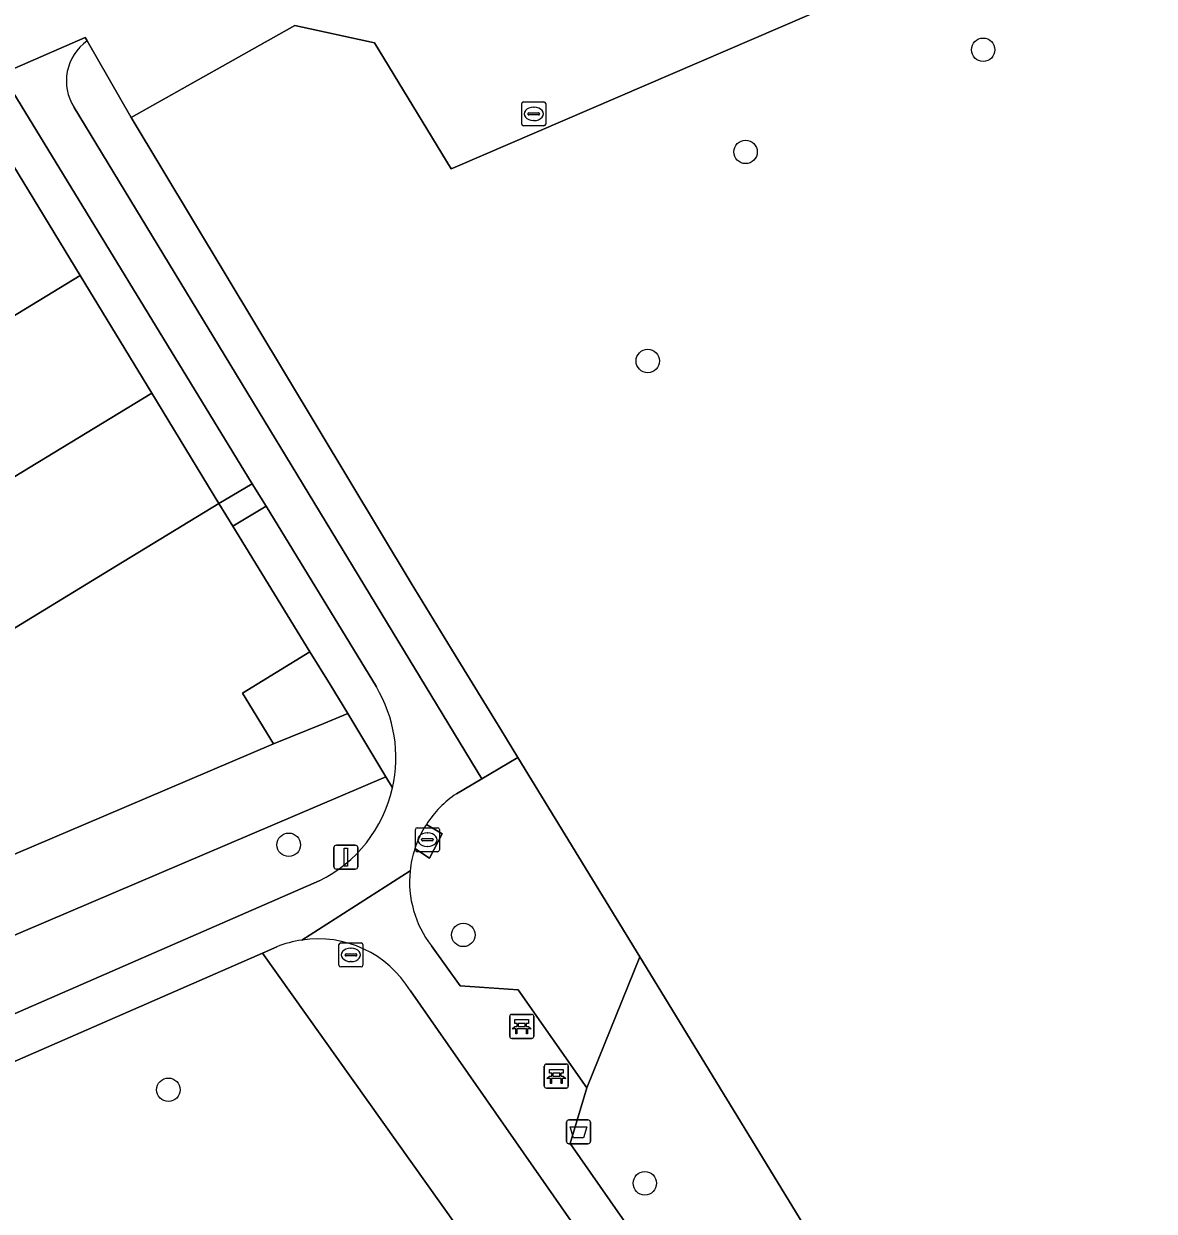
# Model space of a CAD drawing. Extents: x 157767 to 159172, y 387839 to 389425.
# Drawn here: x 158248.51 to 158295.62, y 388552.01 to 388601.52 of the extents above; entities that cross this region are included whole.
import ezdxf

# ---------------------------------------------------------------- set-up
doc = ezdxf.new("R2010")
doc.units = 0
for name, color, linetype in [('IMGEO_Afvalbak', 7, 'Continuous'), ('IMGEO_Bank', 7, 'Continuous'), ('IMGEO_Boom', 7, 'Continuous'), ('IMGEO_Brandkraan', 7, 'Continuous'), ('IMGEO_Erf', 7, 'Continuous'), ('IMGEO_Groenvoorziening', 7, 'Continuous'), ('IMGEO_Hek', 7, 'Continuous'), ('IMGEO_Kolk', 7, 'Continuous'), ('IMGEO_Lichtmast', 7, 'Continuous'), ('IMGEO_Pand', 7, 'Continuous'), ('IMGEO_Voetpad_gesloten', 7, 'Continuous'), ('IMGEO_Voetpad_halfverhard', 7, 'Continuous'), ('IMGEO_Voetpad_open', 7, 'Continuous')]:
    doc.layers.add(name, color=color, linetype=linetype)

msp = doc.modelspace()

# ---------------------------------------------------------------- linework, layer by layer
at = {"layer": 'IMGEO_Afvalbak'}
for p, q in [((158271.23, 388555.826), (158272.02, 388555.826)), ((158272.02, 388555.826), (158271.23, 388555.826)), ((158271.13, 388554.926), (158271.13, 388555.726)), ((158271.13, 388555.726), (158271.13, 388554.926)), ((158272.12, 388555.726), (158272.12, 388554.926)), ((158272.12, 388554.926), (158272.12, 388555.726)), ((158272.02, 388554.826), (158271.23, 388554.826)), ((158271.23, 388554.826), (158272.02, 388554.826))]:
    msp.add_line(p, q, dxfattribs=at)
msp.add_lwpolyline([(158271.273, 388555.54), (158271.977, 388555.54), (158271.828, 388555.07), (158271.422, 388555.07), (158271.273, 388555.54)], dxfattribs=at)
for centre, start, end in [((158271.23, 388555.726), 90, 180), ((158271.23, 388555.726), 90, 180), ((158272.02, 388555.726), 0, 90), ((158272.02, 388555.726), 360, 90), ((158271.23, 388554.926), 180, 270), ((158271.23, 388554.926), 180, 270), ((158272.02, 388554.926), 270, 0), ((158272.02, 388554.926), 270, 0)]:
    msp.add_arc(centre, 0.1, start, end, dxfattribs=at)
at = {"layer": 'IMGEO_Bank'}
for p, q in [((158268.833, 388560.222), (158269.674, 388560.222)), ((158269.674, 388560.222), (158268.833, 388560.222)), ((158268.758, 388559.297), (158268.758, 388560.138)), ((158268.758, 388560.138), (158268.758, 388559.297)), ((158269.067, 388559.728), (158269.067, 388559.834)), ((158269.111, 388559.834), (158269.111, 388559.728)), ((158269.399, 388559.84), (158269.117, 388559.84)), ((158269.117, 388559.722), (158269.399, 388559.722)), ((158269.405, 388559.728), (158269.405, 388559.834)), ((158269.449, 388559.834), (158269.449, 388559.728)), ((158269.758, 388560.147), (158269.758, 388559.306)), ((158269.758, 388559.306), (158269.758, 388560.147)), ((158269.683, 388559.222), (158268.842, 388559.222)), ((158268.842, 388559.222), (158269.683, 388559.222)), ((158269.455, 388559.62), (158269.062, 388559.62)), ((158270.202, 388557.226), (158270.202, 388558.067)), ((158270.202, 388558.067), (158270.202, 388557.226)), ((158270.277, 388558.151), (158271.118, 388558.151)), ((158271.118, 388558.151), (158270.277, 388558.151)), ((158270.511, 388557.657), (158270.511, 388557.763)), ((158270.555, 388557.763), (158270.555, 388557.657)), ((158270.843, 388557.769), (158270.561, 388557.769)), ((158270.849, 388557.657), (158270.849, 388557.763)), ((158270.893, 388557.763), (158270.893, 388557.657)), ((158271.202, 388558.076), (158271.202, 388557.235)), ((158271.202, 388557.235), (158271.202, 388558.076)), ((158270.899, 388557.549), (158270.506, 388557.549)), ((158270.561, 388557.651), (158270.843, 388557.651)), ((158271.127, 388557.151), (158270.286, 388557.151)), ((158270.286, 388557.151), (158271.127, 388557.151))]:
    msp.add_line(p, q, dxfattribs=at)
for points in [[(158269.005, 388559.62), (158268.863, 388559.62), (158268.975, 388559.722), (158269.061, 388559.722)], [(158269.061, 388559.84), (158268.975, 388559.84), (158268.975, 388560.001), (158269.538, 388560.001), (158269.538, 388559.84), (158269.455, 388559.84)], [(158269.455, 388559.722), (158269.538, 388559.722), (158269.65, 388559.62), (158269.511, 388559.62)], [(158269.055, 388559.613), (158269.055, 388559.406), (158269.012, 388559.406), (158269.012, 388559.613)], [(158269.505, 388559.613), (158269.505, 388559.406), (158269.461, 388559.406), (158269.461, 388559.613)], [(158270.505, 388557.769), (158270.419, 388557.769), (158270.419, 388557.93), (158270.982, 388557.93), (158270.982, 388557.769), (158270.899, 388557.769)], [(158270.449, 388557.549), (158270.307, 388557.549), (158270.419, 388557.651), (158270.505, 388557.651)], [(158270.499, 388557.542), (158270.499, 388557.335), (158270.456, 388557.335), (158270.456, 388557.542)], [(158270.899, 388557.651), (158270.982, 388557.651), (158271.094, 388557.549), (158270.955, 388557.549)], [(158270.949, 388557.542), (158270.949, 388557.335), (158270.905, 388557.335), (158270.905, 388557.542)]]:
    msp.add_lwpolyline(points, dxfattribs=at)
for centre, radius, start, end in [((158268.836, 388560.144), 0.0779, 92.4484, 184.2845), ((158268.836, 388560.144), 0.0779, 92.4484, 184.2845), ((158269.68, 388560.144), 0.0779, 2.4484, 94.2845), ((158269.68, 388560.144), 0.0779, 2.4484, 94.2845), ((158269.06, 388559.833), 0.00671, 2.8957, 87.1043), ((158269.06, 388559.729), 0.00671, 272.8957, 357.1043), ((158269.117, 388559.833), 0.00671, 92.8957, 177.1043), ((158269.117, 388559.729), 0.00671, 182.8957, 267.1043), ((158269.399, 388559.833), 0.00671, 2.8957, 87.1043), ((158269.399, 388559.729), 0.00671, 272.8957, 357.1043), ((158269.456, 388559.833), 0.00671, 92.8957, 177.1043), ((158269.456, 388559.729), 0.00671, 182.8957, 267.1043), ((158268.836, 388559.3), 0.0779, 182.4484, 274.2845), ((158268.836, 388559.3), 0.0779, 182.4484, 274.2845), ((158269.005, 388559.613), 0.00671, 2.8957, 87.1043), ((158269.062, 388559.613), 0.00671, 92.8957, 177.1043), ((158269.454, 388559.613), 0.00671, 2.8957, 87.1043), ((158269.511, 388559.613), 0.00671, 92.8957, 177.1043), ((158269.68, 388559.3), 0.0779, 272.4484, 4.2845), ((158269.68, 388559.3), 0.0779, 272.4484, 4.2845), ((158270.28, 388558.073), 0.0779, 92.4484, 184.2845), ((158270.28, 388558.073), 0.0779, 92.4484, 184.2845), ((158270.504, 388557.762), 0.00671, 2.8957, 87.1043), ((158270.561, 388557.762), 0.00671, 92.8957, 177.1043), ((158270.843, 388557.762), 0.00671, 2.8957, 87.1043), ((158270.9, 388557.762), 0.00671, 92.8957, 177.1043), ((158271.124, 388558.073), 0.0779, 2.4484, 94.2845), ((158271.124, 388558.073), 0.0779, 2.4484, 94.2845), ((158270.449, 388557.542), 0.00671, 2.8957, 87.1043), ((158270.506, 388557.542), 0.00671, 92.8957, 177.1043), ((158270.504, 388557.658), 0.00671, 272.8957, 357.1043), ((158270.561, 388557.658), 0.00671, 182.8957, 267.1043), ((158270.843, 388557.658), 0.00671, 272.8957, 357.1043), ((158270.9, 388557.658), 0.00671, 182.8957, 267.1043), ((158270.898, 388557.542), 0.00671, 2.8957, 87.1043), ((158270.955, 388557.542), 0.00671, 92.8957, 177.1043), ((158271.124, 388557.229), 0.0779, 272.4484, 4.2845), ((158271.124, 388557.229), 0.0779, 272.4484, 4.2845), ((158270.28, 388557.229), 0.0779, 182.4484, 274.2845), ((158270.28, 388557.229), 0.0779, 182.4484, 274.2845)]:
    msp.add_arc(centre, radius, start, end, dxfattribs=at)
at = {"layer": 'IMGEO_Boom'}
for centre in [(158288.492, 388600.436), (158278.59, 388596.176), (158274.513, 388587.461), (158259.549, 388567.291), (158266.826, 388563.534), (158254.533, 388557.08), (158274.391, 388553.18)]:
    msp.add_circle(centre, 0.489, dxfattribs=at)
at = {"layer": 'IMGEO_Brandkraan'}
for p, q in [((158269.26, 388597.337), (158269.26, 388598.189)), ((158269.335, 388598.263), (158270.187, 388598.263)), ((158269.748, 388598.043), (158269.773, 388598.043)), ((158270.261, 388598.189), (158270.261, 388597.337)), ((158269.519, 388597.757), (158269.519, 388597.769)), ((158269.957, 388597.72), (158269.559, 388597.72)), ((158269.562, 388597.806), (158269.96, 388597.806)), ((158269.771, 388597.483), (158269.746, 388597.483)), ((158270.003, 388597.769), (158270.003, 388597.757)), ((158270.187, 388597.263), (158269.335, 388597.263))]:
    msp.add_line(p, q, dxfattribs=at)
for points in [[(158269.26, 388597.337), (158269.26, 388598.189)], [(158269.335, 388598.263), (158270.187, 388598.263)], [(158270.261, 388598.189), (158270.261, 388597.337)], [(158270.187, 388597.263), (158269.335, 388597.263)]]:
    msp.add_lwpolyline(points, dxfattribs=at)
for centre, radius, start, end in [((158269.337, 388598.187), 0.0765, 91.552, 178.448), ((158269.337, 388598.187), 0.0765, 91.552, 178.448), ((158270.185, 388598.187), 0.0765, 1.552, 88.448), ((158270.185, 388598.187), 0.0765, 1.552, 88.448), ((158269.337, 388597.339), 0.0765, 181.552, 268.448), ((158269.337, 388597.339), 0.0765, 181.552, 268.448), ((158269.559, 388597.766), 0.0403, 85.8775, 175.7526), ((158269.556, 388597.756), 0.0366, 178.938, 274.7102), ((158269.96, 388597.763), 0.043, 264.8664, 352.4533), ((158269.964, 388597.768), 0.0386, 1.7309, 96.639), ((158270.185, 388597.339), 0.0765, 271.552, 358.448), ((158270.185, 388597.339), 0.0765, 271.552, 358.448)]:
    msp.add_arc(centre, radius, start, end, dxfattribs=at)
for centre, major_axis, ratio, start_param, end_param in [((158269.747, 388597.763), (-0.387, 0.002), 0.722429, 4.712389, 7.853982), ((158269.772, 388597.763), (-0.39, 0.002), 0.717154, 1.570796, 4.712389)]:
    msp.add_ellipse(centre, major_axis=major_axis, ratio=ratio, start_param=start_param, end_param=end_param, dxfattribs=at)
at = {"layer": 'IMGEO_Erf'}
for points in [[(158312.389, 388615.154), (158294.787, 388607.61), (158294.7, 388607.706), (158266.492, 388595.544), (158266.325, 388595.472), (158263.119, 388600.731), (158259.805, 388601.448), (158252.981, 388597.605), (158264.656, 388578.196), (158266.489, 388575.194), (158268.384, 388572.094), (158269.094, 388570.933), (158274.179, 388562.614), (158288.681, 388538.89), (158295.338, 388528), (158298.839, 388522.28), (158303.692, 388514.354), (158356.803, 388546.751), (158315.676, 388614.12)], [(158241.624, 388564.137), (158251.842, 388568.481), (158258.921, 388571.504), (158257.629, 388573.606), (158260.434, 388575.331), (158257.219, 388580.574), (158256.642, 388581.519), (158252.371, 388578.92), (158247.35, 388575.864)]]:
    msp.add_lwpolyline(points, dxfattribs=at)
msp.add_lwpolyline([(158250.852, 388591.022), (158245.083, 388587.51), (158248.07, 388582.603), (158253.843, 388586.116)], close=True, dxfattribs=at)
at = {"layer": 'IMGEO_Groenvoorziening'}
for points in [[(158252.981, 388597.605), (158251.151, 388600.802)], [(158250.611, 388598.026), (158267.593, 388570.042), (158269.094, 388570.933), (158268.384, 388572.094), (158266.489, 388575.194), (158264.656, 388578.196), (158252.981, 388597.605)], [(158258.603, 388581.403), (158257.219, 388580.574), (158260.434, 388575.331), (158261.27, 388573.972), (158262.016, 388572.759), (158263.591, 388570.127), (158263.873, 388569.666)], [(158263.203, 388573.87), (158258.603, 388581.403)], [(158265.495, 388563.083), (158266.695, 388561.412), (158269.113, 388561.247), (158271.974, 388557.162), (158274.179, 388562.614), (158269.094, 388570.933)], [(158269.094, 388570.933), (158267.593, 388570.042), (158266.543, 388569.418)], [(158263.873, 388569.666), (158263.591, 388570.127), (158227.593, 388554.774), (158229.255, 388552.015), (158260.821, 388565.785)], [(158265.285, 388568.14), (158265.947, 388567.754), (158265.412, 388566.739), (158264.806, 388567.137)], [(158269.559, 388547.138), (158272.879, 388549.37), (158271.74, 388551.003), (158268.417, 388548.78), (158258.461, 388562.778), (158215.85, 388544.172), (158212.134, 388542.381), (158208.535, 388540.365), (158189.907, 388528.931)], [(158259.055, 388563.037), (158258.461, 388562.778), (158268.417, 388548.78), (158271.74, 388551.003), (158264.618, 388561.205)]]:
    msp.add_lwpolyline(points, dxfattribs=at)
for points in [[(158247.597, 388599.425), (158246.138, 388598.786), (158246.343, 388598.431), (158250.852, 388591.022), (158253.843, 388586.116), (158256.642, 388581.519), (158258.03, 388582.341)], [(158263.591, 388570.127), (158262.016, 388572.759), (158261.013, 388572.353), (158258.921, 388571.504), (158251.842, 388568.481), (158241.624, 388564.137), (158231.921, 388559.825), (158231.207, 388559.442), (158229.339, 388558.298), (158229.273, 388558.406), (158226.348, 388556.838), (158227.593, 388554.774)], [(158288.681, 388538.89), (158274.179, 388562.614), (158271.974, 388557.162), (158271.284, 388554.833), (158282.402, 388538.89)]]:
    msp.add_lwpolyline(points, close=True, dxfattribs=at)
for centre, radius, start, end in [((158252.321, 388599.134), 2.038, 125.0471, 212.937), ((158258.271, 388570.929), 5.743, 347.2994, 30.811), ((158258.279, 388570.924), 5.734, 296.3163, 347.321), ((158268.974, 388565.767), 4.386, 123.655, 147.2487), ((158268.995, 388565.758), 4.41, 161.7745, 174.2448), ((158268.977, 388565.76), 4.392, 174.2498, 217.5536), ((158260.779, 388558.792), 4.582, 98.6277, 112.1068), ((158260.761, 388558.855), 4.517, 31.35, 98.5151)]:
    msp.add_arc(centre, radius, start, end, dxfattribs=at)
at = {"layer": 'IMGEO_Hek'}
msp.add_lwpolyline([(158226.348, 388556.838), (158231.921, 388559.825), (158241.624, 388564.137), (158251.842, 388568.481), (158258.921, 388571.504)], dxfattribs=at)
at = {"layer": 'IMGEO_Kolk'}
for p, q in [((158264.828, 388567.078), (158264.828, 388567.93)), ((158264.903, 388568.004), (158265.755, 388568.004)), ((158265.316, 388567.784), (158265.341, 388567.784)), ((158265.829, 388567.93), (158265.829, 388567.078)), ((158265.087, 388567.498), (158265.087, 388567.51)), ((158265.525, 388567.461), (158265.127, 388567.461)), ((158265.13, 388567.547), (158265.528, 388567.547)), ((158265.339, 388567.224), (158265.314, 388567.224)), ((158265.571, 388567.51), (158265.571, 388567.498)), ((158265.755, 388567.004), (158264.903, 388567.004)), ((158261.716, 388563.202), (158262.568, 388563.202)), ((158261.641, 388562.276), (158261.641, 388563.128)), ((158261.9, 388562.696), (158261.9, 388562.708)), ((158261.943, 388562.745), (158262.341, 388562.745)), ((158262.129, 388562.982), (158262.154, 388562.982)), ((158262.384, 388562.708), (158262.384, 388562.696)), ((158262.642, 388563.128), (158262.642, 388562.276)), ((158262.568, 388562.202), (158261.716, 388562.202)), ((158262.338, 388562.659), (158261.94, 388562.659)), ((158262.152, 388562.422), (158262.127, 388562.422))]:
    msp.add_line(p, q, dxfattribs=at)
for points in [[(158264.828, 388567.078), (158264.828, 388567.93)], [(158264.903, 388568.004), (158265.755, 388568.004)], [(158265.829, 388567.93), (158265.829, 388567.078)], [(158265.755, 388567.004), (158264.903, 388567.004)], [(158261.716, 388563.202), (158262.568, 388563.202)], [(158261.641, 388562.276), (158261.641, 388563.128)], [(158262.642, 388563.128), (158262.642, 388562.276)], [(158262.568, 388562.202), (158261.716, 388562.202)]]:
    msp.add_lwpolyline(points, dxfattribs=at)
for centre, radius, start, end in [((158264.905, 388567.928), 0.0765, 91.552, 178.448), ((158264.905, 388567.928), 0.0765, 91.552, 178.448), ((158265.753, 388567.928), 0.0765, 1.552, 88.448), ((158265.753, 388567.928), 0.0765, 1.552, 88.448), ((158265.127, 388567.507), 0.0403, 85.8775, 175.7526), ((158265.124, 388567.497), 0.0366, 178.938, 274.7102), ((158265.528, 388567.504), 0.043, 264.8664, 352.4533), ((158265.532, 388567.509), 0.0386, 1.7309, 96.639), ((158264.905, 388567.08), 0.0765, 181.552, 268.448), ((158264.905, 388567.08), 0.0765, 181.552, 268.448), ((158265.753, 388567.08), 0.0765, 271.552, 358.448), ((158265.753, 388567.08), 0.0765, 271.552, 358.448), ((158261.718, 388563.126), 0.0765, 91.552, 178.448), ((158261.718, 388563.126), 0.0765, 91.552, 178.448), ((158262.566, 388563.126), 0.0765, 1.552, 88.448), ((158262.566, 388563.126), 0.0765, 1.552, 88.448), ((158261.94, 388562.705), 0.0403, 85.8775, 175.7526), ((158261.937, 388562.695), 0.0366, 178.938, 274.7102), ((158262.341, 388562.702), 0.043, 264.8664, 352.4533), ((158262.345, 388562.707), 0.0386, 1.7309, 96.639), ((158261.718, 388562.278), 0.0765, 181.552, 268.448), ((158261.718, 388562.278), 0.0765, 181.552, 268.448), ((158262.566, 388562.278), 0.0765, 271.552, 358.448), ((158262.566, 388562.278), 0.0765, 271.552, 358.448)]:
    msp.add_arc(centre, radius, start, end, dxfattribs=at)
for centre, major_axis, ratio, start_param, end_param in [((158265.315, 388567.504), (-0.387, 0.002), 0.722429, 4.712389, 7.853982), ((158265.34, 388567.504), (-0.39, 0.002), 0.717154, 1.570796, 4.712389), ((158262.128, 388562.702), (-0.387, 0.002), 0.722429, 4.712389, 7.853982), ((158262.153, 388562.702), (-0.39, 0.002), 0.717154, 1.570796, 4.712389)]:
    msp.add_ellipse(centre, major_axis=major_axis, ratio=ratio, start_param=start_param, end_param=end_param, dxfattribs=at)
at = {"layer": 'IMGEO_Lichtmast'}
for p, q in [((158261.434, 388566.375), (158261.434, 388567.175)), ((158261.434, 388567.175), (158261.434, 388566.375)), ((158261.534, 388567.275), (158262.324, 388567.275)), ((158262.324, 388567.275), (158261.534, 388567.275)), ((158262.424, 388567.175), (158262.424, 388566.375)), ((158262.424, 388566.375), (158262.424, 388567.175)), ((158262.324, 388566.275), (158261.534, 388566.275)), ((158261.534, 388566.275), (158262.324, 388566.275))]:
    msp.add_line(p, q, dxfattribs=at)
msp.add_lwpolyline([(158261.854, 388567.15), (158262.004, 388567.15), (158262.004, 388566.4), (158261.854, 388566.4), (158261.854, 388567.15)], dxfattribs=at)
for centre, start, end in [((158261.534, 388567.175), 90, 180), ((158261.534, 388567.175), 90, 180), ((158262.324, 388567.175), 0, 90), ((158262.324, 388567.175), 360, 90), ((158261.534, 388566.375), 180, 270), ((158261.534, 388566.375), 180, 270), ((158262.324, 388566.375), 270, 0), ((158262.324, 388566.375), 270, 0)]:
    msp.add_arc(centre, 0.1, start, end, dxfattribs=at)
at = {"layer": 'IMGEO_Pand'}
for points in [[(158237.031, 388592.764), (158247.35, 388575.864), (158252.371, 388578.92), (158256.642, 388581.519), (158253.843, 388586.116), (158248.07, 388582.603), (158245.083, 388587.51), (158250.852, 388591.022), (158246.343, 388598.431)], [(158260.434, 388575.331), (158257.629, 388573.606), (158258.921, 388571.504), (158261.013, 388572.353), (158262.016, 388572.759), (158261.27, 388573.972)]]:
    msp.add_lwpolyline(points, close=True, dxfattribs=at)
at = {"layer": 'IMGEO_Voetpad_gesloten'}
for points in [[(158264.607, 388566.2), (158260.092, 388563.322)], [(158271.974, 388557.162), (158269.113, 388561.247), (158266.695, 388561.412), (158265.495, 388563.083)], [(158264.618, 388561.205), (158271.74, 388551.003), (158272.879, 388549.37), (158288.72, 388526.678)], [(158290.34, 388527.508), (158282.402, 388538.89), (158271.284, 388554.833), (158271.974, 388557.162)]]:
    msp.add_lwpolyline(points, dxfattribs=at)
for centre, radius, start, end in [((158268.977, 388565.76), 4.392, 174.2498, 217.5536), ((158260.761, 388558.855), 4.517, 31.35, 98.5151)]:
    msp.add_arc(centre, radius, start, end, dxfattribs=at)
at = {"layer": 'IMGEO_Voetpad_halfverhard'}
for points in [[(158251.151, 388600.802), (158251.069, 388600.946), (158247.597, 388599.425), (158258.03, 388582.341), (158258.603, 388581.403), (158263.203, 388573.87)], [(158266.543, 388569.418), (158267.593, 388570.042), (158250.611, 388598.026)], [(158260.092, 388563.322), (158264.607, 388566.2)], [(158260.821, 388565.785), (158229.255, 388552.015), (158228.166, 388551.539), (158215.752, 388546.124)], [(158208.535, 388540.365), (158212.134, 388542.381), (158215.85, 388544.172), (158258.461, 388562.778), (158259.055, 388563.037)]]:
    msp.add_lwpolyline(points, dxfattribs=at)
for centre, radius, start, end in [((158252.321, 388599.134), 2.038, 125.0471, 212.937), ((158258.271, 388570.929), 5.743, 347.2994, 30.811), ((158258.279, 388570.924), 5.734, 296.3163, 347.321), ((158268.974, 388565.767), 4.386, 123.655, 147.2487), ((158268.999, 388565.75), 4.417, 147.2437, 161.701), ((158268.995, 388565.758), 4.41, 161.7745, 174.2448), ((158260.779, 388558.792), 4.582, 98.6277, 112.1068)]:
    msp.add_arc(centre, radius, start, end, dxfattribs=at)
at = {"layer": 'IMGEO_Voetpad_open'}
for points in [[(158170.328, 388561.976), (158190.887, 388574.405), (158197.753, 388577.86), (158246.138, 388598.786), (158247.597, 388599.425), (158251.069, 388600.946), (158251.151, 388600.802), (158252.981, 388597.605), (158259.805, 388601.448), (158263.119, 388600.731), (158266.325, 388595.472), (158266.492, 388595.544), (158294.7, 388607.706)], [(158264.806, 388567.137), (158265.412, 388566.739), (158265.947, 388567.754), (158265.285, 388568.14)]]:
    msp.add_lwpolyline(points, dxfattribs=at)
msp.add_lwpolyline([(158258.03, 388582.341), (158256.642, 388581.519), (158257.219, 388580.574), (158258.603, 388581.403)], close=True, dxfattribs=at)
msp.add_arc((158268.999, 388565.75), 4.417, 147.2437, 161.701, dxfattribs=at)

doc.saveas('drawing.dxf')
